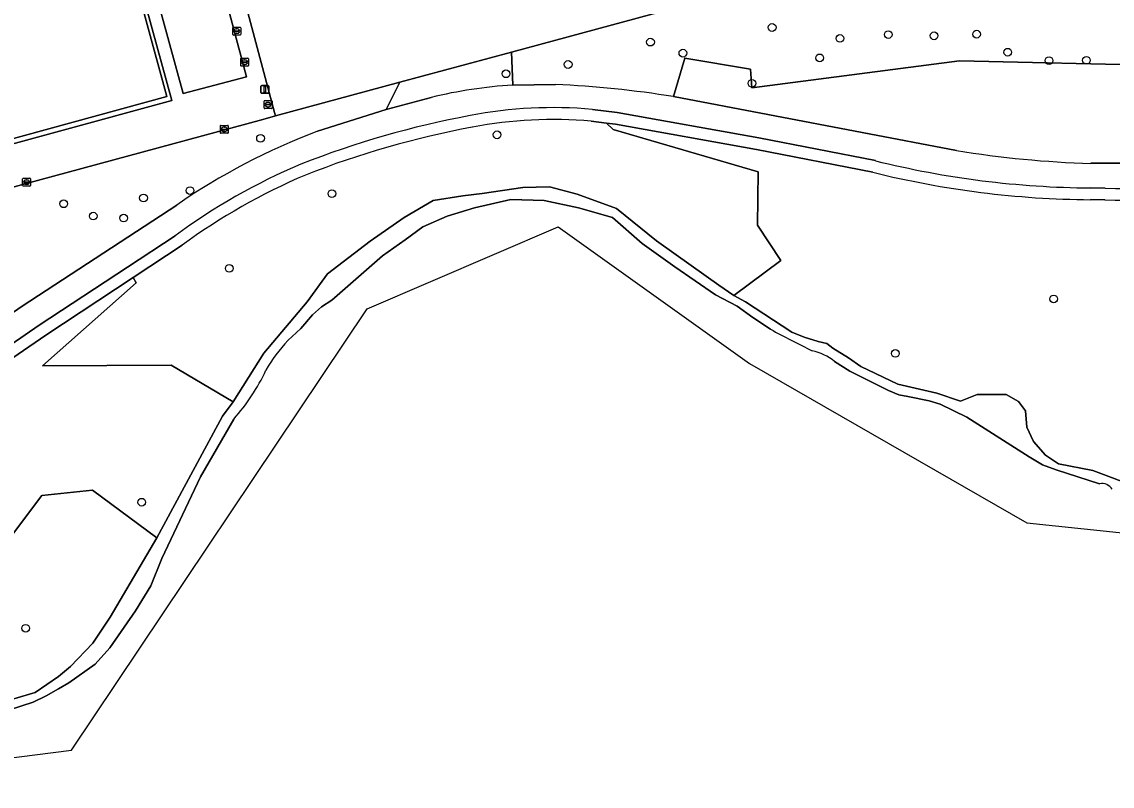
# Model space of a CAD drawing. Extents: x 159053 to 160042, y 380449 to 381423.
# Drawn here: x 159553.7 to 159692.1, y 380586.5 to 380683.6 of the extents above; entities that cross this region are included whole.
import ezdxf

# ---------------------------------------------------------------- set-up
doc = ezdxf.new("R2010")
doc.units = 0
for name, color, linetype in [('IMGEO_Boom', 7, 'Continuous'), ('IMGEO_Fietspad_gesloten', 7, 'Continuous'), ('IMGEO_Groenvoorziening', 7, 'Continuous'), ('IMGEO_Hek', 7, 'Continuous'), ('IMGEO_Kolk', 7, 'Continuous'), ('IMGEO_Lichtmast', 7, 'Continuous'), ('IMGEO_Loofbos', 7, 'Continuous'), ('IMGEO_Oever', 7, 'Continuous'), ('IMGEO_Rioolput', 7, 'Continuous'), ('IMGEO_Terreindeel_open', 7, 'Continuous'), ('IMGEO_Voetpad_halfverhard', 7, 'Continuous'), ('IMGEO_Voetpad_open', 7, 'Continuous'), ('IMGEO_Waterloop', 7, 'Continuous')]:
    doc.layers.add(name, color=color, linetype=linetype)

msp = doc.modelspace()

# ---------------------------------------------------------------- linework, layer by layer
at = {"layer": 'IMGEO_Boom'}
for centre in [(159648.93, 380682.85), (159663.66, 380681.95), (159674.87, 380682), (159633.49, 380680.99), (159657.53, 380681.46), (159669.48, 380681.79), (159637.6, 380679.59), (159678.83, 380679.71), (159623.04, 380678.15), (159654.96, 380678.99), (159684.07, 380678.64), (159688.81, 380678.68), (159615.15, 380676.97), (159646.36, 380675.76), (159584, 380668.78), (159614.02, 380669.22), (159569.15, 380661.2), (159575.05, 380662.14), (159593.06, 380661.75), (159559.02, 380660.46), (159562.77, 380658.9), (159566.63, 380658.65), (159580.03, 380652.26), (159684.65, 380648.38), (159664.56, 380641.46), (159568.93, 380622.57), (159554.2, 380606.56)]:
    msp.add_circle(centre, 0.489, dxfattribs=at)
at = {"layer": 'IMGEO_Fietspad_gesloten'}
for points in [[(159621.44, 380675.62), (159616, 380675.54)], [(159672.32, 380667.22), (159636.39, 380674.07)], [(159605.64, 380673.96), (159599.96, 380672.43), (159591.25, 380669.69)], [(159626.11, 380672.44), (159629.26, 380672.07), (159647.22, 380668.84), (159662.03, 380665.94)], [(159710.11, 380667.08), (159699.12, 380665.63), (159689.39, 380665.6)], [(159689.35, 380662.49), (159691.21, 380662.45)], [(159573.36, 380660.3), (159553.74, 380647.47), (159544.28, 380640.95), (159534.55, 380634.25), (159519.52, 380624.47)], [(159525.5, 380624.53), (159536.31, 380631.55), (159555.91, 380645.03), (159567.13, 380652.43), (159573.16, 380656.41)]]:
    msp.add_lwpolyline(points, dxfattribs=at)
for centre, radius, start, end in [((159619.63, 380616.81), 58.84, 93.5331, 103.748), ((159615.49, 380545.04), 130.71, 80.7999, 87.3912), ((159621.13, 380616.92), 55.75, 84.87, 100.8865), ((159631.98, 380556.73), 116.9, 100.5398, 111.5094), ((159620.55, 380592.08), 82.95, 110.6846, 124.6751), ((159692.86, 380792.47), 126.92, 260.6884, 268.4338), ((159690.15, 380778.8), 116.32, 256.0088, 269.6018), ((159620.3, 380592.15), 79.7, 113.0337, 126.268), ((159694.11, 380755.53), 93.13, 268.216, 280.7853)]:
    msp.add_arc(centre, radius, start, end, dxfattribs=at)
at = {"layer": 'IMGEO_Groenvoorziening'}
for points in [[(159696.61, 380806.2), (159669.74, 380798.88), (159669.31, 380800.53), (159668.88, 380802.12), (159668.35, 380804.12), (159668.02, 380805.36), (159558.38, 380775.78), (159562.55, 380760.98), (159562.05, 380760.83), (159557.7, 380776.16), (159694.48, 380813.06), (159694.64, 380812.54), (159694.89, 380812.6), (159694.56, 380813.8), (159557.04, 380776.62), (159558.88, 380767.04), (159562.9, 380751.67), (159564.46, 380752.09), (159585.77, 380672.06), (159585.89, 380671.61), (159601.68, 380675.89), (159615.86, 380679.73), (159722.81, 380708.72), (159711.78, 380750)], [(159582.21, 380676.58), (159563.74, 380745.88), (159555.26, 380743.59), (159574.18, 380674.45)], [(159553.6, 380743.5), (159449.41, 380715.16), (159449.34, 380715.14), (159467.14, 380649.68), (159468.47, 380645.1), (159511.65, 380656.88), (159511.47, 380657.52), (159468.71, 380645.81), (159449.99, 380714.56), (159553.36, 380742.77), (159572.09, 380674.07), (159529.31, 380662.38), (159529.48, 380661.75), (159572.75, 380673.57)]]:
    msp.add_lwpolyline(points, close=True, dxfattribs=at)
for points in [[(159736.61, 380697.2), (159735.9, 380699.44), (159733.35, 380707.59), (159722.81, 380708.72), (159726.62, 380694.47), (159722.36, 380692.19), (159718.74, 380689.78), (159714.64, 380686.1), (159713.04, 380684.86), (159712.15, 380685.1), (159711.42, 380685.11), (159710.7, 380684.98), (159709.72, 380684.5), (159708.93, 380683.75), (159708.56, 380683.13), (159708.32, 380682.44), (159708.23, 380681.72), (159698.65, 380678.01), (159672.71, 380678.63), (159646.37, 380675.2), (159646.17, 380677.57), (159637.84, 380678.97), (159636.39, 380674.07), (159672.32, 380667.22)], [(159615.86, 380679.73), (159601.68, 380675.89), (159599.96, 380672.43), (159605.64, 380673.96)], [(159616, 380675.54), (159615.86, 380679.73)], [(159661.71, 380664.47), (159646.95, 380667.36), (159629.04, 380670.59), (159627.9, 380670.72), (159628.77, 380669.89), (159647.15, 380664.54), (159647.09, 380657.73), (159650.04, 380653.25), (159644.06, 380648.82), (159645.55, 380648.02), (159651.42, 380644.17), (159653.01, 380643.52), (159654.79, 380642.97), (159655.88, 380642.71), (159656.65, 380642.13), (159658.64, 380640.88), (159660.19, 380639.81), (159664.87, 380637.57), (159669.83, 380636.41), (159672.83, 380635.41), (159674.95, 380636.25), (159678.61, 380636.24), (159680.2, 380635.34), (159681.07, 380634.15), (159681.27, 380632.09), (159682.11, 380630.28), (159683.62, 380628.56), (159685.28, 380627.42), (159689.63, 380626.6), (159695.58, 380624.36)], [(159689.39, 380665.6), (159699.12, 380665.63), (159710.11, 380667.08)], [(159691.17, 380660.95), (159689.32, 380660.99)], [(159550.05, 380615.24), (159556.24, 380623.44), (159562.67, 380624.09), (159570.84, 380618.06), (159579.19, 380633.48), (159580.54, 380635.31), (159572.66, 380639.98), (159556.32, 380639.87), (159568.23, 380650.41), (159567.85, 380651.11), (159556.75, 380643.79), (159537.14, 380630.3)]]:
    msp.add_lwpolyline(points, dxfattribs=at)
for centre, radius, start, end in [((159619.63, 380616.81), 58.84, 93.5331, 103.748), ((159692.86, 380792.47), 126.92, 260.6884, 268.4338), ((159690.16, 380778.86), 117.88, 256.0311, 269.5933), ((159694.12, 380755.2), 94.29, 268.2081, 280.8869)]:
    msp.add_arc(centre, radius, start, end, dxfattribs=at)
at = {"layer": 'IMGEO_Hek'}
for points in [[(159449.41, 380715.16), (159553.6, 380743.5), (159572.75, 380673.57), (159529.48, 380661.75)], [(159722.81, 380708.72), (159615.86, 380679.73)], [(159615.86, 380679.73), (159601.68, 380675.89)], [(159601.68, 380675.89), (159585.89, 380671.61)], [(159585.89, 380671.61), (159584.28, 380671.18)], [(159584.28, 380671.18), (159469.85, 380640.16)]]:
    msp.add_lwpolyline(points, dxfattribs=at)
at = {"layer": 'IMGEO_Kolk'}
for p, q in [((159580.48, 380681.96), (159580.48, 380682.81)), ((159580.55, 380682.89), (159581.41, 380682.89)), ((159580.74, 380682.38), (159580.74, 380682.39)), ((159580.78, 380682.43), (159581.18, 380682.43)), ((159581.18, 380682.34), (159580.78, 380682.34)), ((159580.97, 380682.67), (159580.99, 380682.67)), ((159581.22, 380682.39), (159581.22, 380682.38)), ((159581.48, 380682.81), (159581.48, 380681.96)), ((159581.41, 380681.89), (159580.55, 380681.89)), ((159580.99, 380682.11), (159580.96, 380682.11)), ((159581.48, 380678.02), (159581.48, 380678.88)), ((159581.55, 380678.95), (159582.41, 380678.95)), ((159581.74, 380678.44), (159581.74, 380678.46)), ((159581.78, 380678.49), (159582.18, 380678.49)), ((159582.17, 380678.41), (159581.78, 380678.41)), ((159581.97, 380678.73), (159581.99, 380678.73)), ((159582.22, 380678.46), (159582.22, 380678.44)), ((159582.48, 380678.88), (159582.48, 380678.02)), ((159582.41, 380677.95), (159581.55, 380677.95)), ((159581.99, 380678.17), (159581.96, 380678.17)), ((159578.9, 380669.48), (159578.9, 380670.34)), ((159578.97, 380670.41), (159579.82, 380670.41)), ((159579.16, 380669.9), (159579.16, 380669.92)), ((159579.2, 380669.95), (159579.6, 380669.95)), ((159579.59, 380669.87), (159579.2, 380669.87)), ((159579.39, 380670.19), (159579.41, 380670.19)), ((159579.64, 380669.92), (159579.64, 380669.9)), ((159579.9, 380670.34), (159579.9, 380669.48)), ((159579.82, 380669.41), (159578.97, 380669.41)), ((159579.41, 380669.63), (159579.38, 380669.63)), ((159553.81, 380662.78), (159553.81, 380663.64)), ((159553.89, 380663.71), (159554.74, 380663.71)), ((159554.07, 380663.2), (159554.07, 380663.22)), ((159554.11, 380663.25), (159554.51, 380663.25)), ((159554.51, 380663.17), (159554.11, 380663.17)), ((159554.3, 380663.49), (159554.33, 380663.49)), ((159554.56, 380663.22), (159554.56, 380663.2)), ((159554.81, 380663.64), (159554.81, 380662.78)), ((159554.74, 380662.71), (159553.89, 380662.71)), ((159554.32, 380662.93), (159554.3, 380662.93))]:
    msp.add_line(p, q, dxfattribs=at)
for points in [[(159580.48, 380681.96), (159580.48, 380682.81)], [(159580.55, 380682.89), (159581.41, 380682.89)], [(159581.48, 380682.81), (159581.48, 380681.96)], [(159581.41, 380681.89), (159580.55, 380681.89)], [(159581.48, 380678.02), (159581.48, 380678.88)], [(159581.55, 380678.95), (159582.41, 380678.95)], [(159582.48, 380678.88), (159582.48, 380678.02)], [(159582.41, 380677.95), (159581.55, 380677.95)], [(159578.9, 380669.48), (159578.9, 380670.34)], [(159578.97, 380670.41), (159579.82, 380670.41)], [(159579.9, 380670.34), (159579.9, 380669.48)], [(159579.82, 380669.41), (159578.97, 380669.41)], [(159553.81, 380662.78), (159553.81, 380663.64)], [(159553.89, 380663.71), (159554.74, 380663.71)], [(159554.81, 380663.64), (159554.81, 380662.78)], [(159554.74, 380662.71), (159553.89, 380662.71)]]:
    msp.add_lwpolyline(points, dxfattribs=at)
for centre, radius, start, end in [((159580.56, 380682.81), 0.0765, 91.552, 178.448), ((159580.56, 380682.81), 0.0765, 91.552, 178.448), ((159580.78, 380682.39), 0.0403, 85.8775, 175.7526), ((159580.77, 380682.38), 0.0366, 178.938, 274.7102), ((159581.18, 380682.39), 0.0386, 1.7309, 96.639), ((159581.18, 380682.39), 0.043, 264.8664, 352.4533), ((159581.4, 380682.81), 0.0765, 1.552, 88.448), ((159581.4, 380682.81), 0.0765, 1.552, 88.448), ((159580.56, 380681.96), 0.0765, 181.552, 268.448), ((159580.56, 380681.96), 0.0765, 181.552, 268.448), ((159581.4, 380681.96), 0.0765, 271.552, 358.448), ((159581.4, 380681.96), 0.0765, 271.552, 358.448), ((159581.55, 380678.87), 0.0765, 91.552, 178.448), ((159581.55, 380678.87), 0.0765, 91.552, 178.448), ((159581.78, 380678.45), 0.0403, 85.8775, 175.7526), ((159581.77, 380678.44), 0.0366, 178.938, 274.7102), ((159582.18, 380678.45), 0.043, 264.8664, 352.4533), ((159582.18, 380678.45), 0.0386, 1.7309, 96.639), ((159582.4, 380678.87), 0.0765, 1.552, 88.448), ((159582.4, 380678.87), 0.0765, 1.552, 88.448), ((159581.55, 380678.02), 0.0765, 181.552, 268.448), ((159581.55, 380678.02), 0.0765, 181.552, 268.448), ((159582.4, 380678.02), 0.0765, 271.552, 358.448), ((159582.4, 380678.02), 0.0765, 271.552, 358.448), ((159578.97, 380670.34), 0.0765, 91.552, 178.448), ((159578.97, 380670.34), 0.0765, 91.552, 178.448), ((159579.2, 380669.91), 0.0403, 85.8775, 175.7526), ((159579.19, 380669.9), 0.0366, 178.938, 274.7102), ((159579.6, 380669.91), 0.043, 264.8664, 352.4533), ((159579.6, 380669.92), 0.0386, 1.7309, 96.639), ((159579.82, 380670.34), 0.0765, 1.552, 88.448), ((159579.82, 380670.34), 0.0765, 1.552, 88.448), ((159578.97, 380669.49), 0.0765, 181.552, 268.448), ((159578.97, 380669.49), 0.0765, 181.552, 268.448), ((159579.82, 380669.49), 0.0765, 271.552, 358.448), ((159579.82, 380669.49), 0.0765, 271.552, 358.448), ((159553.89, 380663.63), 0.0765, 91.552, 178.448), ((159553.89, 380663.63), 0.0765, 91.552, 178.448), ((159554.11, 380663.21), 0.0403, 85.8775, 175.7526), ((159554.11, 380663.2), 0.0366, 178.938, 274.7102), ((159554.52, 380663.21), 0.0386, 1.7309, 96.639), ((159554.51, 380663.21), 0.043, 264.8664, 352.4533), ((159554.74, 380663.63), 0.0765, 1.552, 88.448), ((159554.74, 380663.63), 0.0765, 1.552, 88.448), ((159553.89, 380662.78), 0.0765, 181.552, 268.448), ((159553.89, 380662.78), 0.0765, 181.552, 268.448), ((159554.74, 380662.78), 0.0765, 271.552, 358.448), ((159554.74, 380662.78), 0.0765, 271.552, 358.448)]:
    msp.add_arc(centre, radius, start, end, dxfattribs=at)
for centre, major_axis, ratio, start_param, end_param in [((159580.97, 380682.39), (-0.387, 0.002), 0.722429, 4.712389, 7.853982), ((159580.99, 380682.39), (-0.39, 0.002), 0.717154, 1.570796, 4.712389), ((159581.97, 380678.45), (-0.387, 0.002), 0.722429, 4.712389, 7.853982), ((159581.99, 380678.45), (-0.39, 0.002), 0.717154, 1.570796, 4.712389), ((159579.38, 380669.91), (-0.387, 0.002), 0.722429, 4.712389, 7.853982), ((159579.41, 380669.91), (-0.39, 0.002), 0.717154, 1.570796, 4.712389), ((159554.3, 380663.21), (-0.387, 0.002), 0.722429, 4.712389, 7.853982), ((159554.32, 380663.21), (-0.39, 0.002), 0.717154, 1.570796, 4.712389)]:
    msp.add_ellipse(centre, major_axis=major_axis, ratio=ratio, start_param=start_param, end_param=end_param, dxfattribs=at)
at = {"layer": 'IMGEO_Lichtmast'}
for p, q in [((159584.16, 380675.49), (159584.95, 380675.49)), ((159584.95, 380675.49), (159584.16, 380675.49)), ((159584.06, 380674.59), (159584.06, 380675.39)), ((159584.06, 380675.39), (159584.06, 380674.59)), ((159584.95, 380674.49), (159584.16, 380674.49)), ((159584.16, 380674.49), (159584.95, 380674.49)), ((159585.05, 380675.39), (159585.05, 380674.59)), ((159585.05, 380674.59), (159585.05, 380675.39))]:
    msp.add_line(p, q, dxfattribs=at)
msp.add_lwpolyline([(159584.48, 380675.37), (159584.63, 380675.37), (159584.63, 380674.62), (159584.48, 380674.62), (159584.48, 380675.37)], dxfattribs=at)
for centre, start, end in [((159584.16, 380675.39), 90, 180), ((159584.16, 380675.39), 90, 180), ((159584.95, 380675.39), 0, 90), ((159584.95, 380675.39), 360, 90), ((159584.16, 380674.59), 180, 270), ((159584.16, 380674.59), 180, 270), ((159584.95, 380674.59), 270, 0), ((159584.95, 380674.59), 270, 0)]:
    msp.add_arc(centre, 0.1, start, end, dxfattribs=at)
at = {"layer": 'IMGEO_Loofbos'}
for points in [[(159708.32, 380682.44), (159708.56, 380683.13), (159708.93, 380683.75), (159709.72, 380684.5), (159710.7, 380684.98), (159711.42, 380685.11), (159712.15, 380685.1), (159713.04, 380684.86), (159714.64, 380686.1), (159718.74, 380689.78), (159722.36, 380692.19), (159726.62, 380694.47), (159722.81, 380708.72), (159615.86, 380679.73), (159616, 380675.54), (159621.44, 380675.62)], [(159636.39, 380674.07), (159637.84, 380678.97), (159646.17, 380677.57), (159646.37, 380675.2), (159672.71, 380678.63), (159698.65, 380678.01), (159708.23, 380681.72), (159708.32, 380682.44)], [(159591.25, 380669.69), (159599.96, 380672.43), (159601.68, 380675.89), (159585.89, 380671.61), (159584.28, 380671.18), (159469.85, 380640.16)], [(159597.92, 380655.72), (159602.23, 380658.74), (159605.89, 380660.9), (159609.69, 380661.47), (159612.13, 380661.76), (159617.3, 380662.55), (159620.68, 380662.62), (159624.19, 380661.68), (159629.17, 380659.86), (159634.26, 380655.76), (159638.67, 380652.63), (159642.16, 380650.14), (159644.06, 380648.82), (159650.04, 380653.25), (159647.09, 380657.73), (159647.15, 380664.54), (159628.77, 380669.89), (159627.9, 380670.72), (159625.96, 380670.95)], [(159487.93, 380602.93), (159487.49, 380616.1), (159487.99, 380620.63), (159488.97, 380623.36), (159490.49, 380625.62), (159492.49, 380627.59), (159495.58, 380629.95), (159498.73, 380632.03), (159500, 380632.58), (159508.08, 380635.68), (159510.2, 380636.84), (159511.08, 380635.19), (159531.09, 380642.04), (159539.17, 380640.08), (159544.28, 380640.95), (159553.74, 380647.47), (159573.36, 380660.3)], [(159574.04, 380655.2), (159567.96, 380651.18), (159567.85, 380651.11), (159568.23, 380650.41), (159556.32, 380639.87), (159572.66, 380639.98), (159580.54, 380635.31), (159584.41, 380641.51), (159589.91, 380648), (159592.48, 380651.57), (159597.92, 380655.72)]]:
    msp.add_lwpolyline(points, dxfattribs=at)
msp.add_lwpolyline([(159538.07, 380595.46), (159542.93, 380595.52), (159546.26, 380595.9), (159548.73, 380596.26), (159551.24, 380597.16), (159555.39, 380598.39), (159558.36, 380600.45), (159559.87, 380601.71), (159562.73, 380604.67), (159564.93, 380607.97), (159570.84, 380618.06), (159562.67, 380624.09), (159556.24, 380623.44), (159550.05, 380615.24), (159536.81, 380606.69)], close=True, dxfattribs=at)
for centre, radius, start, end in [((159615.49, 380545.04), 130.71, 80.7999, 87.3912), ((159632.01, 380556.62), 115.52, 100.54, 111.4879), ((159621.13, 380616.92), 54.25, 84.8919, 100.8875), ((159620.55, 380592.08), 82.95, 110.6846, 124.6751), ((159620.35, 380592.06), 78.3, 113.0483, 126.2584)]:
    msp.add_arc(centre, radius, start, end, dxfattribs=at)
at = {"layer": 'IMGEO_Oever'}
for points in [[(159695.58, 380624.36), (159689.63, 380626.6), (159685.28, 380627.42), (159683.62, 380628.56), (159682.11, 380630.28), (159681.27, 380632.09), (159681.07, 380634.15), (159680.2, 380635.34), (159678.61, 380636.24), (159674.95, 380636.25), (159672.83, 380635.41), (159669.83, 380636.41), (159664.87, 380637.57), (159660.19, 380639.81), (159658.64, 380640.88), (159656.65, 380642.13), (159655.88, 380642.71), (159654.79, 380642.97), (159653.01, 380643.52), (159651.42, 380644.17), (159645.55, 380648.02), (159644.06, 380648.82), (159642.16, 380650.14), (159638.67, 380652.63), (159634.26, 380655.76), (159629.17, 380659.86), (159624.19, 380661.68), (159620.68, 380662.62), (159617.3, 380662.55), (159612.13, 380661.76), (159609.69, 380661.47), (159605.89, 380660.9), (159602.23, 380658.74), (159597.92, 380655.72), (159592.48, 380651.57), (159589.91, 380648), (159584.41, 380641.51), (159580.54, 380635.31), (159579.19, 380633.48), (159570.84, 380618.06), (159564.93, 380607.97), (159562.73, 380604.67), (159559.87, 380601.71), (159558.36, 380600.45), (159555.39, 380598.39), (159551.24, 380597.16)], [(159587.46, 380643.09), (159589.13, 380644.62), (159590.6, 380646.34), (159591.74, 380647.39), (159593.03, 380648.23), (159599.5, 380653.86), (159602.37, 380655.89), (159604.58, 380657.52), (159607.67, 380658.89), (159611.16, 380659.94), (159615.77, 380660.99), (159619.99, 380660.88), (159624.37, 380659.94), (159628.68, 380658.74), (159632.44, 380655.43), (159636.58, 380652.47), (159641.75, 380648.9), (159644.47, 380647.45), (159646.47, 380646.01), (159648.71, 380644.54)], [(159656.85, 380640.44), (159658.8, 380639.22), (159663.71, 380636.77), (159665.01, 380636.21), (159666.13, 380635.99), (159668.84, 380635.45), (159670.25, 380635.03), (159673.64, 380633.36), (159679.7, 380629.53), (159681.53, 380628.33), (159683.22, 380627.3), (159684.96, 380626.68), (159690.49, 380624.92)], [(159552.16, 380596.22), (159555.14, 380597.16), (159556.79, 380597.96), (159558.36, 380598.86), (159559.68, 380599.65), (159563.01, 380602.01), (159564.89, 380604.08), (159568.14, 380608.79), (159570.09, 380611.94), (159571.48, 380615.4), (159576.39, 380625.81), (159580.6, 380633.12)]]:
    msp.add_lwpolyline(points, dxfattribs=at)
for centre, radius, start, end in [((159718.12, 380772.5), 145.58, 241.5259, 243.8766), ((159602.37, 380629.19), 20.39, 137.0037, 150.1548), ((159652.49, 380634.98), 6.98, 51.3602, 77.3999), ((159561.79, 380649.95), 25.24, 318.1891, 335.1234), ((159690.76, 380623.36), 1.58, 33.0954, 99.6761)]:
    msp.add_arc(centre, radius, start, end, dxfattribs=at)
at = {"layer": 'IMGEO_Rioolput'}
for p, q in [((159584.46, 380672.63), (159584.46, 380673.48)), ((159584.53, 380673.56), (159585.38, 380673.56)), ((159584.72, 380673.05), (159584.72, 380673.06)), ((159584.76, 380673.1), (159585.16, 380673.1)), ((159585.15, 380673.01), (159584.76, 380673.01)), ((159584.97, 380672.78), (159584.94, 380672.78)), ((159584.95, 380673.34), (159584.97, 380673.34)), ((159585.2, 380673.06), (159585.2, 380673.05)), ((159585.46, 380673.48), (159585.46, 380672.63)), ((159585.38, 380672.56), (159584.53, 380672.56))]:
    msp.add_line(p, q, dxfattribs=at)
for points in [[(159584.46, 380672.63), (159584.46, 380673.48)], [(159584.53, 380673.56), (159585.38, 380673.56)], [(159585.46, 380673.48), (159585.46, 380672.63)], [(159585.38, 380672.56), (159584.53, 380672.56)]]:
    msp.add_lwpolyline(points, dxfattribs=at)
for centre, radius, start, end in [((159584.53, 380673.48), 0.0765, 91.552, 178.448), ((159584.53, 380673.48), 0.0765, 91.552, 178.448), ((159584.76, 380673.06), 0.0403, 85.8775, 175.7526), ((159584.75, 380673.05), 0.0366, 178.938, 274.7102), ((159585.16, 380673.06), 0.043, 264.8664, 352.4533), ((159585.16, 380673.06), 0.0386, 1.7309, 96.639), ((159585.38, 380673.48), 0.0765, 1.552, 88.448), ((159585.38, 380673.48), 0.0765, 1.552, 88.448), ((159584.53, 380672.63), 0.0765, 181.552, 268.448), ((159584.53, 380672.63), 0.0765, 181.552, 268.448), ((159585.38, 380672.63), 0.0765, 271.552, 358.448), ((159585.38, 380672.63), 0.0765, 271.552, 358.448)]:
    msp.add_arc(centre, radius, start, end, dxfattribs=at)
for centre, major_axis, ratio, start_param, end_param in [((159584.94, 380673.06), (-0.387, 0.002), 0.722429, 4.712389, 7.853982), ((159584.97, 380673.06), (-0.39, 0.002), 0.717154, 1.570796, 4.712389)]:
    msp.add_ellipse(centre, major_axis=major_axis, ratio=ratio, start_param=start_param, end_param=end_param, dxfattribs=at)
at = {"layer": 'IMGEO_Terreindeel_open'}
msp.add_lwpolyline([(159553.36, 380742.77), (159449.99, 380714.56), (159468.71, 380645.81), (159511.47, 380657.52), (159515.41, 380658.6), (159525.37, 380661.32), (159526.96, 380661.75), (159529.31, 380662.38), (159572.09, 380674.07)], close=True, dxfattribs=at)
at = {"layer": 'IMGEO_Voetpad_halfverhard'}
for points in [[(159662.03, 380665.94), (159647.22, 380668.84), (159629.26, 380672.07), (159626.11, 380672.44)], [(159625.96, 380670.95), (159627.9, 380670.72), (159629.04, 380670.59), (159646.95, 380667.36), (159661.71, 380664.47)], [(159691.21, 380662.45), (159689.35, 380662.49)], [(159689.32, 380660.99), (159691.17, 380660.95)], [(159573.16, 380656.41), (159567.13, 380652.43), (159555.91, 380645.03), (159536.31, 380631.55), (159525.5, 380624.53)], [(159526.32, 380623.27), (159537.14, 380630.3), (159556.75, 380643.79), (159567.85, 380651.11), (159567.96, 380651.18), (159574.04, 380655.2)]]:
    msp.add_lwpolyline(points, dxfattribs=at)
for centre, radius, start, end in [((159621.13, 380616.92), 55.75, 84.87, 100.8865), ((159631.98, 380556.73), 116.9, 100.5398, 111.5094), ((159632.01, 380556.62), 115.52, 100.54, 111.4879), ((159621.13, 380616.92), 54.25, 84.8919, 100.8875), ((159690.15, 380778.8), 116.32, 256.0088, 269.6018), ((159620.3, 380592.15), 79.7, 113.0337, 126.268), ((159690.16, 380778.86), 117.88, 256.0311, 269.5933), ((159620.35, 380592.06), 78.3, 113.0483, 126.2584), ((159694.11, 380755.53), 93.13, 268.216, 280.7853), ((159694.12, 380755.2), 94.29, 268.2081, 280.8869)]:
    msp.add_arc(centre, radius, start, end, dxfattribs=at)
at = {"layer": 'IMGEO_Voetpad_open'}
for points in [[(159469.85, 380640.16), (159584.28, 380671.18), (159585.89, 380671.61), (159585.77, 380672.06), (159564.46, 380752.09), (159562.9, 380751.67), (159562.64, 380751.6), (159556.77, 380750), (159519.29, 380739.8)], [(159553.6, 380743.5), (159572.75, 380673.57), (159529.48, 380661.75)]]:
    msp.add_lwpolyline(points, dxfattribs=at)
msp.add_lwpolyline([(159555.26, 380743.59), (159563.74, 380745.88), (159582.21, 380676.58), (159574.18, 380674.45)], close=True, dxfattribs=at)
at = {"layer": 'IMGEO_Waterloop'}
for points in [[(159524.11, 380586.5), (159559.99, 380591.07), (159597.53, 380647.11), (159621.79, 380657.52), (159646.04, 380640.18), (159681.27, 380619.96), (159730.94, 380614.76), (159752.89, 380627.47), (159807.76, 380700.85), (159861.47, 380704.89), (159901.32, 380710.67), (159981.27, 380687.74), (159981.51, 380694.15)], [(159648.71, 380644.54), (159646.47, 380646.01), (159644.47, 380647.45), (159641.75, 380648.9), (159636.58, 380652.47), (159632.44, 380655.43), (159628.68, 380658.74), (159624.37, 380659.94), (159619.99, 380660.88), (159615.77, 380660.99), (159611.16, 380659.94), (159607.67, 380658.89), (159604.58, 380657.52), (159602.37, 380655.89), (159599.5, 380653.86), (159593.03, 380648.23), (159591.74, 380647.39), (159590.6, 380646.34), (159589.13, 380644.62), (159587.46, 380643.09)], [(159690.49, 380624.92), (159684.96, 380626.68), (159683.22, 380627.3), (159681.53, 380628.33), (159679.7, 380629.53), (159673.64, 380633.36), (159670.25, 380635.03), (159668.84, 380635.45), (159666.13, 380635.99), (159665.01, 380636.21), (159663.71, 380636.77), (159658.8, 380639.22), (159656.85, 380640.44)], [(159580.6, 380633.12), (159576.39, 380625.81), (159571.48, 380615.4), (159570.09, 380611.94), (159568.14, 380608.79), (159564.89, 380604.08), (159563.01, 380602.01), (159559.68, 380599.65), (159558.36, 380598.86), (159556.79, 380597.96), (159555.14, 380597.16), (159552.16, 380596.22)]]:
    msp.add_lwpolyline(points, dxfattribs=at)
for centre, radius, start, end in [((159718.12, 380772.5), 145.58, 241.5259, 243.8766), ((159602.37, 380629.19), 20.39, 137.0037, 150.1548), ((159652.49, 380634.98), 6.98, 51.3602, 77.3999), ((159561.79, 380649.95), 25.24, 318.1891, 335.1234), ((159690.76, 380623.36), 1.58, 33.0954, 99.6761)]:
    msp.add_arc(centre, radius, start, end, dxfattribs=at)

doc.saveas('drawing.dxf')
